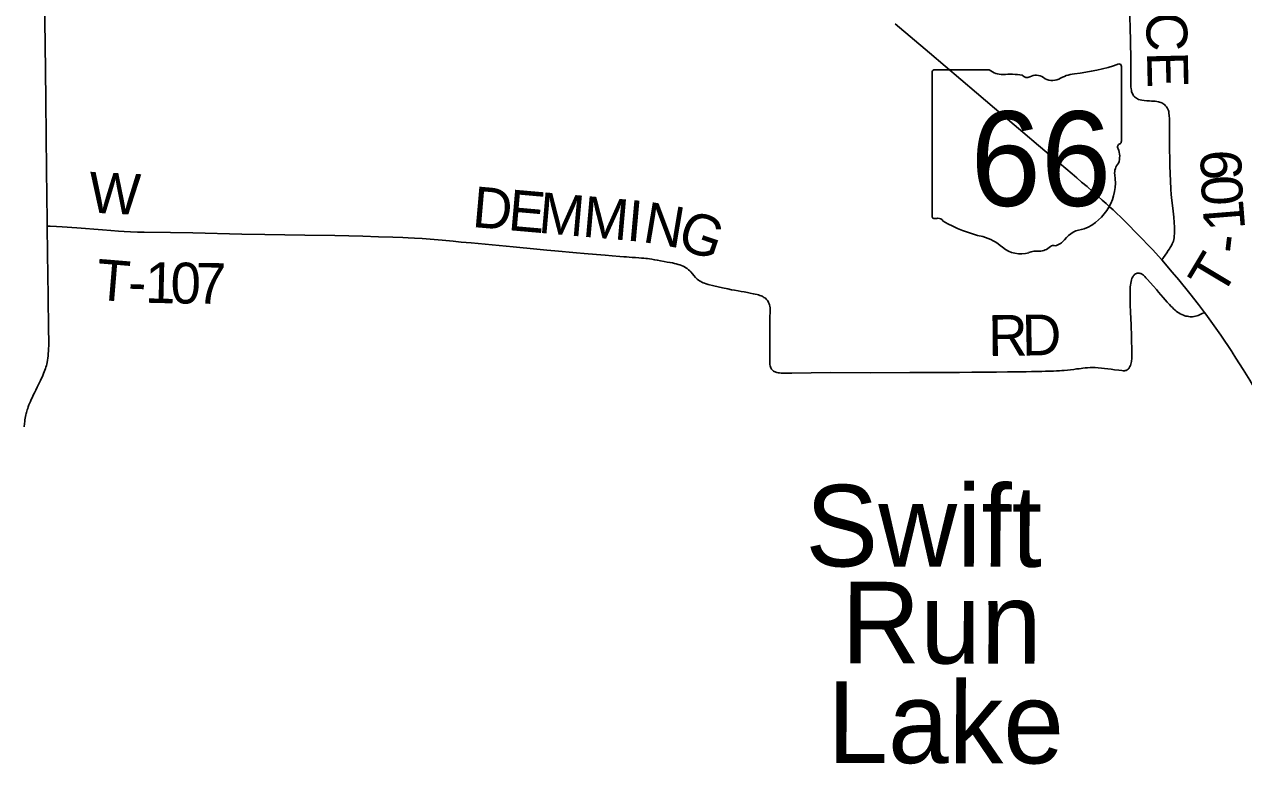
# Model space of a CAD drawing. Extents: x -87 to 2145, y -2128 to 440.
# Drawn here: x 221.2 to 266.02, y -494.39 to -467.17 of the extents above; entities that cross this region are included whole.
import ezdxf

# ---------------------------------------------------------------- set-up
doc = ezdxf.new("R2010")
doc.units = 0
for name, color, linetype in [('GM_X_Minor_Lake_Text', 7, 'Continuous'), ('GM_X_State_Location', 7, 'Continuous'), ('GM_X_State_Route', 7, 'Continuous'), ('GM_X_State_Shield', 7, 'Continuous'), ('GM_X_Township_Road', 7, 'Continuous'), ('GM_X_Township_Road_Text', 7, 'Continuous')]:
    doc.layers.add(name, color=color, linetype=linetype)

msp = doc.modelspace()

# ---------------------------------------------------------------- linework, layer by layer
at = {"layer": 'GM_X_State_Route'}
for points in [[(264.577, -477.757), (264.36, -477.473), (264.039, -477.058), (263.633, -476.563), (263.389, -476.275), (263.013, -475.823), (262.665, -475.45), (262.474, -475.244), (262.32, -475.083), (262.184, -474.94), (262.001, -474.755), (261.845, -474.599), (261.676, -474.428), (261.5, -474.258), (261.346, -474.111), (261.22, -473.991), (261.09, -473.87), (260.966, -473.757), (260.825, -473.631), (260.664, -473.486), (260.478, -473.321), (260.263, -473.132), (260.063, -472.963), (259.892, -472.815), (259.718, -472.668), (259.013, -472.069), (258.477, -471.615), (257.908, -471.135), (256.862, -470.25), (256.205, -469.684), (254.473, -468.215), (253.212, -467.147)], [(270.186, -488.465), (270.032, -488.128), (268.958, -485.777), (267.642, -482.906), (267.433, -482.46), (267.122, -481.834), (266.93, -481.463), (266.573, -480.816), (266.51, -480.707), (266.243, -480.248), (266.004, -479.855), (265.739, -479.439), (265.604, -479.224), (265.587, -479.197), (265.182, -478.599), (264.629, -477.825), (264.577, -477.757)]]:
    msp.add_lwpolyline(points, dxfattribs=at)
at = {"layer": 'GM_X_State_Shield'}
for p, q in [((256.671, -468.841), (254.633, -468.841)), ((261.525, -471.473), (261.525, -468.71)), ((254.564, -468.932), (254.564, -474.215)), ((261.524, -471.473), (261.525, -471.473))]:
    msp.add_line(p, q, dxfattribs=at)
for centre, radius, start, end in [((254.644, -468.92), 0.0806, 98.1301, 188.1301), ((257.157, -468.227), 0.782, 231.6195, 271.1119), ((259.045, -461.638), 7.382, 275.8445, 288.9065), ((261.448, -468.698), 0.0775, 351.8621, 97.738), ((257.416, -471.807), 2.808, 80.4867, 94.9883), ((258.054, -468.893), 0.226, 219.7921, 297.1024), ((258.385, -469.504), 0.469, 54.4667, 119.1411), ((258.99, -468.666), 0.564, 233.8562, 294.8282), ((259.987, -470.454), 1.485, 97.3462, 120.7689), ((261.442, -471.484), 0.0829, 289.6038, 7.7341), ((261.507, -471.676), 0.12, 107.944, 210.337), ((260.744, -472.026), 0.72, 340.033, 23.6496), ((261.803, -472.63), 0.524, 136.8065, 186.9296), ((259.459, -472.982), 1.846, 292.3089, 8.9858), ((254.645, -474.226), 0.0814, 171.9584, 258.3066), ((254.657, -473.686), 0.621, 267.339, 280.6039), ((254.784, -474.52), 0.224, 29.7484, 93.2717), ((257.61, -469.773), 5.331, 240.4129, 257.1985), ((256.021, -476.588), 1.668, 47.1842, 75.836), ((258.956, -474.727), 0.597, 282.8732, 323.2771), ((260.238, -475.698), 1.011, 94.4031, 142.5768), ((257.825, -474.546), 1.058, 230.7004, 286.2918), ((258.437, -476.372), 0.87, 85.6951, 111.2099), ((258.514, -474.941), 0.564, 268.777, 315.5493), ((259.024, -475.453), 0.159, 65.7517, 132.6484)]:
    msp.add_arc(centre, radius, start, end, dxfattribs=at)
at = {"layer": 'GM_X_Township_Road'}
for points in [[(222.036, -474.584), (222.034, -474.396), (222.013, -472.53), (221.984, -469.972), (221.974, -468.837), (221.941, -466.115), (221.913, -463.318), (221.902, -462.181), (221.863, -460.08), (221.837, -458.88), (221.828, -457.752), (221.817, -456.241), (221.8, -454.481), (221.786, -453.176)], [(263.013, -475.823), (263.196, -475.57), (263.252, -475.483), (263.289, -475.425), (263.324, -475.369), (263.363, -475.303), (263.393, -475.242), (263.417, -475.19), (263.436, -475.138), (263.452, -475.078), (263.462, -475.019), (263.471, -474.963), (263.478, -474.85), (263.48, -474.758), (263.478, -474.628), (263.467, -474.457), (263.449, -474.251), (263.415, -473.929), (263.38, -473.641), (263.36, -473.428), (263.345, -473.221), (263.33, -472.92), (263.318, -472.664), (263.308, -472.356), (263.302, -472.041), (263.296, -471.845), (263.298, -471.688), (263.293, -470.937), (263.289, -470.644), (263.282, -470.514), (263.274, -470.427), (263.265, -470.375), (263.254, -470.327), (263.237, -470.284), (263.215, -470.24), (263.187, -470.199), (263.154, -470.16), (263.122, -470.13), (263.087, -470.101), (263.048, -470.075), (263.011, -470.056), (262.974, -470.041), (262.926, -470.025), (262.89, -470.015), (262.833, -470.004), (262.766, -469.995), (262.705, -469.988), (262.636, -469.984), (262.56, -469.98), (262.462, -469.973), (262.369, -469.965), (262.284, -469.956), (262.221, -469.945), (262.16, -469.926), (262.119, -469.908), (262.076, -469.884), (262.041, -469.858), (262.005, -469.824), (261.977, -469.788), (261.958, -469.758), (261.937, -469.722), (261.919, -469.687), (261.904, -469.643), (261.892, -469.588), (261.883, -469.531), (261.875, -469.46), (261.874, -469.403), (261.872, -469.33), (261.872, -469.215), (261.87, -468.415), (261.844, -467.226), (261.824, -466.692)], [(221.188, -481.964), (221.2, -481.844), (221.208, -481.773), (221.216, -481.71), (221.227, -481.645), (221.24, -481.582), (221.251, -481.53), (221.262, -481.48), (221.27, -481.443), (221.284, -481.397), (221.301, -481.343), (221.32, -481.287), (221.342, -481.226), (221.366, -481.159), (221.394, -481.087), (221.418, -481.033), (221.451, -480.963), (221.49, -480.874), (221.522, -480.801), (221.566, -480.712), (221.616, -480.614), (221.668, -480.508), (221.733, -480.38), (221.789, -480.267), (221.819, -480.202), (221.846, -480.144), (221.876, -480.076), (221.904, -480.01), (221.93, -479.943), (221.95, -479.889), (221.971, -479.826), (221.989, -479.77), (222.004, -479.715), (222.019, -479.657), (222.032, -479.6), (222.047, -479.518), (222.058, -479.444), (222.07, -479.352), (222.076, -479.273), (222.082, -479.19), (222.087, -479.106), (222.091, -478.962), (222.093, -478.826), (222.091, -478.672), (222.089, -478.539), (222.084, -478.385), (222.066, -477.157), (222.047, -475.592), (222.036, -474.584)], [(222.036, -474.584), (222.14, -474.587), (222.381, -474.595), (222.587, -474.608), (223.129, -474.645), (224.067, -474.721), (224.379, -474.747), (224.655, -474.769), (224.87, -474.784), (225.093, -474.795), (225.36, -474.804), (225.595, -474.808), (226.563, -474.819), (227.389, -474.832), (229.186, -474.875), (230.038, -474.89), (231.512, -474.914), (232.611, -474.932), (233.637, -474.958), (234.215, -474.973), (234.748, -474.988), (235.111, -475.003), (235.302, -475.012), (235.543, -475.025), (235.825, -475.045), (236.116, -475.066), (236.55, -475.105), (236.963, -475.144), (237.251, -475.173), (237.616, -475.205), (239.169, -475.346), (240.033, -475.431), (240.401, -475.465), (240.699, -475.494), (240.972, -475.522), (241.228, -475.548), (241.491, -475.572), (241.78, -475.598), (242.235, -475.635), (242.546, -475.659), (242.804, -475.68), (243.09, -475.702), (243.229, -475.713), (243.333, -475.719), (243.431, -475.726), (243.544, -475.735), (243.663, -475.743), (243.789, -475.752), (243.878, -475.758), (243.974, -475.767), (244.041, -475.774), (244.11, -475.782), (244.18, -475.791), (244.262, -475.804), (244.364, -475.821), (244.472, -475.841), (244.581, -475.86), (244.722, -475.887), (244.829, -475.906), (244.928, -475.923), (245.02, -475.941), (245.096, -475.958), (245.158, -475.973), (245.23, -475.993), (245.295, -476.012), (245.356, -476.034), (245.412, -476.058), (245.462, -476.084), (245.512, -476.114), (245.558, -476.147), (245.612, -476.19), (245.66, -476.232), (245.697, -476.268), (245.76, -476.34), (245.812, -476.401), (245.872, -476.473), (245.933, -476.536), (245.974, -476.568), (246.015, -476.596), (246.061, -476.624), (246.103, -476.647), (246.152, -476.67), (246.198, -476.687), (246.267, -476.709), (246.339, -476.729), (246.545, -476.778), (246.701, -476.815), (246.858, -476.85), (247.06, -476.896), (247.192, -476.924), (247.305, -476.946), (247.435, -476.969), (247.548, -476.989), (247.658, -477.008), (247.782, -477.03), (247.884, -477.05), (247.993, -477.071), (248.064, -477.087), (248.134, -477.102), (248.181, -477.115), (248.23, -477.131), (248.281, -477.15), (248.319, -477.167), (248.355, -477.186), (248.387, -477.205), (248.42, -477.228), (248.45, -477.253), (248.481, -477.284), (248.513, -477.321), (248.538, -477.358), (248.559, -477.395), (248.579, -477.438), (248.594, -477.477), (248.605, -477.527), (248.609, -477.588), (248.609, -477.651), (248.609, -477.768), (248.607, -477.905), (248.602, -478.331), (248.604, -478.396), (248.6, -478.626), (248.599, -479.183), (248.598, -479.522), (248.602, -479.621), (248.607, -479.676), (248.613, -479.719), (248.624, -479.758), (248.638, -479.794), (248.65, -479.821), (248.661, -479.841), (248.676, -479.864), (248.696, -479.886), (248.715, -479.901), (248.737, -479.917), (248.763, -479.932), (248.799, -479.948), (248.828, -479.958), (248.864, -479.969), (248.904, -479.977), (248.956, -479.984), (249.019, -479.988), (249.097, -479.99), (249.247, -479.99), (249.41, -479.988), (250.833, -479.973), (252.312, -479.977), (253.755, -479.973), (254.296, -479.973), (254.886, -479.966), (255.575, -479.964), (256.034, -479.961), (256.326, -479.958), (256.625, -479.957), (256.931, -479.953), (257.344, -479.949), (257.73, -479.947), (258.025, -479.94), (258.225, -479.936), (258.427, -479.932), (258.605, -479.927), (258.739, -479.923), (258.83, -479.921), (258.926, -479.919), (259.034, -479.915), (259.141, -479.91), (259.246, -479.906), (259.338, -479.899), (259.425, -479.893), (259.54, -479.882), (259.661, -479.869), (259.774, -479.854), (259.874, -479.84), (259.97, -479.828), (260.043, -479.817), (260.115, -479.808), (260.193, -479.799), (260.282, -479.793), (260.38, -479.788), (260.464, -479.788), (260.566, -479.791), (260.673, -479.797), (260.792, -479.806), (260.911, -479.819), (261.031, -479.834), (261.15, -479.849), (261.276, -479.867), (261.437, -479.888), (261.543, -479.901), (261.593, -479.906), (261.638, -479.903), (261.671, -479.899), (261.704, -479.891), (261.738, -479.871), (261.777, -479.841)], [(261.777, -479.841), (261.796, -479.819), (261.816, -479.793), (261.837, -479.754), (261.86, -479.71), (261.877, -479.658), (261.89, -479.611), (261.897, -479.559), (261.907, -479.437), (261.911, -479.344), (261.912, -479.244), (261.904, -478.653), (261.885, -478.21), (261.861, -477.752), (261.849, -477.474), (261.846, -477.284), (261.844, -477.016), (261.853, -476.818), (261.862, -476.757), (261.87, -476.681), (261.881, -476.618), (261.894, -476.566), (261.911, -476.512), (261.925, -476.481), (261.942, -476.451), (261.96, -476.426), (261.979, -476.401), (261.998, -476.379), (262.02, -476.358), (262.048, -476.34), (262.079, -476.327), (262.107, -476.321), (262.133, -476.316), (262.159, -476.316), (262.183, -476.319), (262.211, -476.323), (262.241, -476.332), (262.267, -476.345), (262.297, -476.365), (262.335, -476.394), (262.385, -476.438), (262.428, -476.486), (262.489, -476.551), (262.584, -476.655), (262.708, -476.798), (262.812, -476.92), (262.892, -477.013), (263.066, -477.213), (263.211, -477.378), (263.296, -477.473), (263.35, -477.532), (263.4, -477.582), (263.448, -477.627), (263.498, -477.671), (263.546, -477.71), (263.595, -477.746), (263.641, -477.777), (263.691, -477.807), (263.745, -477.836), (263.804, -477.859), (263.858, -477.879), (263.901, -477.892), (263.951, -477.903), (264.003, -477.912), (264.049, -477.918), (264.097, -477.92), (264.136, -477.918), (264.194, -477.912), (264.247, -477.903), (264.301, -477.89), (264.348, -477.872), (264.396, -477.853), (264.47, -477.814), (264.577, -477.757)]]:
    msp.add_lwpolyline(points, dxfattribs=at)

# ---------------------------------------------------------------- texts
at = {"layer": 'GM_X_Minor_Lake_Text'}
for s, height, rotation, p in [('Swift', 3.0003, 359.8669, (249.907, -487.098)), ('Run', 3.0004, 359.8526, (251.232, -490.663)), ('Lake', 3.0004, 359.8377, (250.714, -494.325))]:
    msp.add_text(s, height=height, rotation=rotation, dxfattribs=at).set_placement(p)
at = {"layer": 'GM_X_State_Location'}
for s in ['s', 'r']:
    msp.add_text(s, height=0.005, dxfattribs=at).set_placement((257.966, -471.924))
msp.add_text('66', height=0.005, rotation=0, dxfattribs=at).set_placement((256.707, -472.288))
at = {"layer": 'GM_X_State_Shield'}
msp.add_text('66', height=3.4805, dxfattribs=at).set_placement((255.978, -473.842))
at = {"layer": 'GM_X_Township_Road_Text'}
for s, rotation, p in [('N REECE', 271.3224, (262.291, -460.601)), ('9', 91.6238, (265.956, -472.875)), ('W', 357.2378, (223.54, -474.084)), ('0', 93.2125, (266.007, -473.787)), ('D', 354.9959, (237.629, -474.613)), ('E', 354.9922, (238.944, -474.728)), ('M', 354.9961, (240.062, -474.826)), ('M', 354.9903, (241.683, -474.968)), ('I', 354.9038, (243.305, -475.11)), ('N', 350.4077, (243.887, -475.161)), ('1', 94.5901, (266.081, -474.698)), ('G', 341.1757, (245.127, -475.365)), ('-', 83.2313, (266.002, -475.634)), ('T', 59.0936, (265.205, -477.243)), ('T', 355.2848, (223.793, -477.283)), ('1', 358.6761, (225.624, -477.402)), ('0', 359.1553, (226.561, -477.423)), ('7', 359.2866, (227.489, -477.437)), ('-', 358.0328, (224.99, -477.38)), ('R', 0.562, (256.636, -479.362)), ('D', 1.0999, (257.883, -479.349))]:
    msp.add_text(s, height=1.5, rotation=rotation, dxfattribs=at).set_placement(p)

doc.saveas('drawing.dxf')
